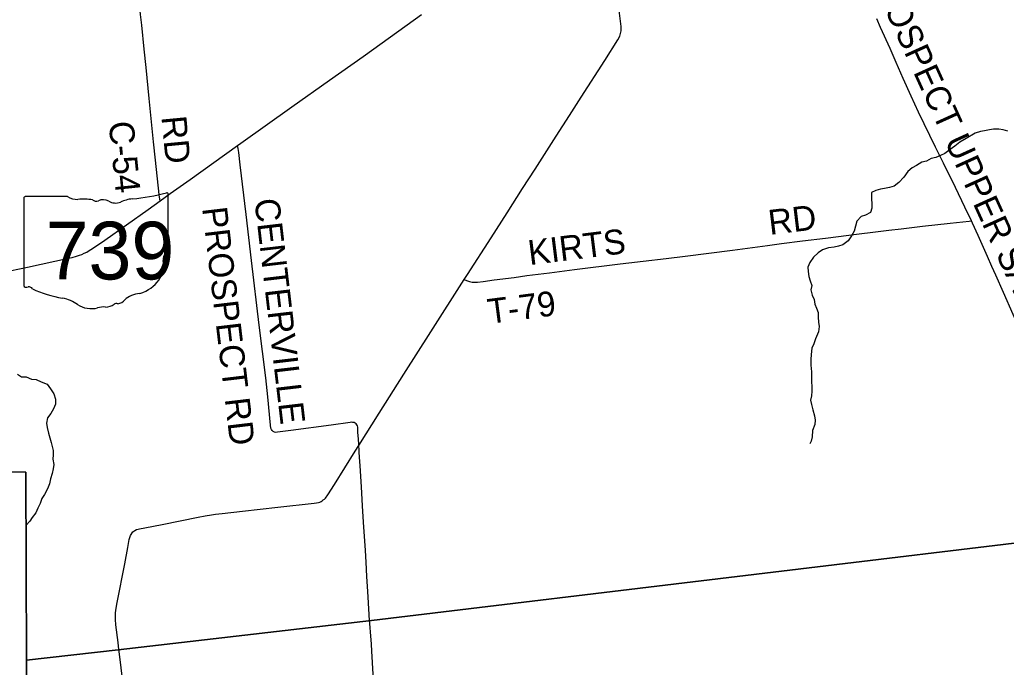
# Model space of a CAD drawing. Extents: x 1584893 to 1934202, y 663575 to 1091909.
# Drawn here: x 1760284 to 1772181, y 911667 to 919483 of the extents above; entities that cross this region are included whole.
import ezdxf

# ---------------------------------------------------------------- set-up
doc = ezdxf.new("R2010")
doc.units = 0
for name, color, linetype in [('GM_X_Adjacent_County', 7, 'Continuous'), ('GM_X_County', 7, 'Continuous'), ('GM_X_County_Road', 7, 'Continuous'), ('GM_X_County_Road_Text', 7, 'Continuous'), ('GM_X_Minor_River', 7, 'Continuous'), ('GM_X_State_Location', 7, 'Continuous'), ('GM_X_State_Route', 7, 'Continuous'), ('GM_X_State_Shield', 7, 'Continuous'), ('GM_X_Township', 7, 'Continuous'), ('GM_X_Township_Road', 7, 'Continuous'), ('GM_X_Township_Road_Text', 7, 'Continuous')]:
    doc.layers.add(name, color=color, linetype=linetype)

msp = doc.modelspace()

# ---------------------------------------------------------------- linework, layer by layer
at = {"layer": 'GM_X_Adjacent_County'}
msp.add_lwpolyline([(1759934, 914025), (1760358, 914021), (1760364, 911751), (1760364, 911476), (1760357, 909471), (1760334, 904783), (1760318, 901515), (1760281, 898058)], dxfattribs=at)
at = {"layer": 'GM_X_County'}
msp.add_lwpolyline([(1760281, 898058), (1760318, 901515), (1760334, 904783), (1760357, 909471), (1760364, 911476), (1760364, 911751), (1760358, 914021), (1759934, 914025)], dxfattribs=at)
at = {"layer": 'GM_X_County_Road'}
for points in [[(1761976, 917296), (1761969, 917339), (1761965, 917373), (1761921, 917788), (1761897, 918008), (1761843, 918532), (1761807, 918904), (1761784, 919129), (1761756, 919415), (1761742, 919546), (1761719, 919765), (1761692, 920028), (1761664, 920320), (1761643, 920526), (1761629, 920670), (1761605, 920891), (1761585, 921070), (1761526, 921637), (1761468, 922210), (1761439, 922487), (1761381, 923026), (1761380, 923033)], [(1771761, 917055), (1771683, 917221), (1771569, 917457), (1771423, 917751), (1771329, 917943), (1771124, 918367), (1771034, 918560), (1770937, 918773), (1770852, 918968), (1770780, 919134), (1770666, 919389), (1770621, 919494)], [(1773439, 913340), (1773439, 913340), (1773336, 913558), (1773196, 913855), (1773104, 914047), (1773006, 914255), (1772944, 914389), (1772870, 914553), (1772817, 914673), (1772725, 914884), (1772592, 915183), (1772512, 915363), (1772433, 915543), (1772356, 915716), (1772264, 915925), (1772148, 916189), (1772055, 916399), (1772007, 916503), (1771955, 916623), (1771841, 916878), (1771774, 917028), (1771761, 917055)]]:
    msp.add_lwpolyline(points, dxfattribs=at)
at = {"layer": 'GM_X_Minor_River'}
for points in [[(1772199, 918136), (1772143, 918153), (1772091, 918160), (1772028, 918161), (1771978, 918152), (1771920, 918143), (1771869, 918132), (1771807, 918113), (1771696, 918049), (1771622, 918004), (1771561, 917955), (1771503, 917918), (1771440, 917869), (1771390, 917842), (1771331, 917819), (1771275, 917806), (1771221, 917775), (1771163, 917762), (1771100, 917725), (1771048, 917694), (1770995, 917649), (1770946, 917583), (1770887, 917518), (1770829, 917475), (1770774, 917458), (1770714, 917445), (1770664, 917436), (1770610, 917421), (1770558, 917396), (1770558, 917316), (1770560, 917264), (1770559, 917208), (1770544, 917156), (1770483, 917123), (1770433, 917108), (1770378, 917051), (1770346, 916931), (1770316, 916874), (1770273, 916813), (1770212, 916766), (1770160, 916748), (1770104, 916739), (1770038, 916731), (1769967, 916704), (1769911, 916667), (1769858, 916616), (1769811, 916554), (1769790, 916495), (1769791, 916445), (1769802, 916382), (1769818, 916332), (1769835, 916274), (1769824, 916222), (1769841, 916160), (1769864, 916107), (1769871, 916051), (1769892, 916000), (1769911, 915948), (1769912, 915892), (1769917, 915834), (1769926, 915780), (1769917, 915714), (1769882, 915630), (1769861, 915571), (1769836, 915519), (1769829, 915441), (1769824, 915383), (1769825, 915313), (1769833, 915233), (1769834, 915169), (1769833, 915119), (1769838, 915049), (1769837, 914999), (1769832, 914943), (1769820, 914889), (1769831, 914839), (1769850, 914776), (1769870, 914702), (1769875, 914648), (1769871, 914596), (1769845, 914526), (1769840, 914450), (1769827, 914394), (1769813, 914363)], [(1760255, 915206), (1760307, 915171), (1760363, 915172), (1760424, 915143), (1760480, 915140), (1760543, 915113), (1760615, 915084), (1760656, 915027), (1760695, 914967), (1760716, 914904), (1760715, 914842), (1760690, 914788), (1760659, 914731), (1760620, 914676), (1760605, 914612), (1760614, 914562), (1760631, 914493), (1760648, 914435), (1760661, 914379), (1760685, 914282), (1760686, 914232), (1760684, 914178), (1760695, 914116), (1760686, 914062), (1760673, 914004), (1760656, 913940), (1760643, 913879), (1760618, 913819), (1760583, 913754), (1760552, 913702), (1760529, 913644), (1760504, 913587), (1760477, 913529), (1760432, 913474), (1760406, 913429), (1760363, 913381)]]:
    msp.add_lwpolyline(points, dxfattribs=at)
at = {"layer": 'GM_X_State_Route'}
msp.add_lwpolyline([(1760066, 916431), (1760376, 916496), (1760873, 916603), (1760918, 916614), (1760969, 916627), (1761005, 916639), (1761031, 916650), (1761062, 916663), (1761092, 916678), (1761122, 916696), (1761161, 916720), (1761310, 916823), (1761831, 917193), (1761976, 917296), (1762098, 917384), (1762338, 917556), (1762912, 917966), (1762952, 917994), (1763567, 918431), (1764018, 918753), (1764424, 919039), (1764956, 919422), (1765130, 919545)], dxfattribs=at)
at = {"layer": 'GM_X_State_Shield'}
for p, q in [((1760334, 917330), (1760334, 916274)), ((1760861, 917349), (1760351, 917349)), ((1762074, 916822), (1762074, 917375)), ((1762074, 916822), (1762074, 916822))]:
    msp.add_line(p, q, dxfattribs=at)
for centre, major_axis, start_param, end_param in [((1760354, 917333), (20.2, 0), 1.712693, 3.28349), ((1760982, 917471), (196, 0), 4.042523, 4.731795), ((1761454, 918789), (1845, 0), 4.814394, 5.042369), ((1762055, 917377), (19.4, 0), 6.141152, 7.989035), ((1761047, 916755), (702, 0), 1.404758, 1.657858), ((1761206, 917338), (56.4, 0), 3.836095, 5.185415), ((1761289, 917216), (117, 0), 0.950623, 2.079405), ((1761440, 917383), (141, 0), 4.081561, 5.145723), ((1761690, 917026), (371, 0), 1.699011, 2.107814), ((1762070, 916781), (30, 0), 1.883978, 3.671073), ((1761879, 916712), (180, 0), 5.934695, 6.695948), ((1762053, 916820), (20.7, 0), 5.05454, 6.418171), ((1762143, 916591), (131, 0), 2.387724, 3.262537), ((1761558, 916520), (462, 0), 5.101752, 6.440018), ((1760354, 916271), (20.3, 0), 3.00124, 4.508301), ((1760357, 916380), (155, 0), 4.665946, 4.897461), ((1760389, 916213), (56, 0), 0.519207, 1.627899), ((1761095, 917162), (1333, 0), 4.195997, 4.488961), ((1761752, 915977), (253, 0), 1.647645, 2.488434), ((1760698, 915799), (417, 0), 0.823519, 1.323587), ((1761149, 916208), (265, 0), 4.026481, 4.996735), ((1761302, 915842), (217, 0), 1.495662, 1.94098), ((1761321, 916128), (141, 0), 4.691044, 5.507374), ((1761449, 916026), (39.7, 0), 1.147584, 2.315152), ((1761432, 916171), (149, 0), 4.937069, 5.64225)]:
    msp.add_ellipse(centre, major_axis=major_axis, ratio=0.8, start_param=start_param, end_param=end_param, dxfattribs=at)
at = {"layer": 'GM_X_Township'}
for points in [[(1773348, 913292), (1764527, 912231), (1761469, 911878), (1760364, 911751), (1760358, 914021), (1759934, 914025)], [(1760281, 898058), (1760318, 901515), (1760334, 904783), (1760357, 909471), (1760364, 911476), (1760364, 911751), (1761469, 911878), (1764527, 912231), (1773348, 913292)]]:
    msp.add_lwpolyline(points, dxfattribs=at)
at = {"layer": 'GM_X_Township_Road'}
for points in [[(1765644, 916346), (1765684, 916408), (1765969, 916849), (1766163, 917153), (1766348, 917444), (1766498, 917679), (1766755, 918079), (1766915, 918327), (1767055, 918549), (1767339, 918990), (1767498, 919239), (1767521, 919284), (1767531, 919316), (1767536, 919349), (1767537, 919365), (1767537, 919382), (1767536, 919400), (1767529, 919464), (1767508, 919627)], [(1764373, 914345), (1764373, 914356), (1764368, 914424), (1764363, 914500), (1764361, 914549), (1764360, 914565), (1764356, 914580), (1764350, 914594), (1764341, 914606), (1764329, 914615), (1764316, 914620), (1764301, 914623), (1764288, 914624), (1764269, 914623), (1764041, 914590), (1763554, 914523), (1763392, 914503), (1763373, 914502), (1763356, 914505), (1763347, 914509), (1763340, 914512), (1763328, 914524), (1763319, 914538), (1763313, 914554), (1763307, 914588), (1763275, 914931), (1763251, 915159), (1763171, 915794), (1763080, 916576), (1763015, 917130), (1762943, 917733), (1762926, 917881), (1762920, 917927), (1762912, 917966)], [(1765644, 916346), (1765673, 916335), (1765706, 916323), (1765724, 916317), (1765740, 916314), (1765760, 916313), (1765803, 916316), (1765872, 916325), (1766005, 916342), (1766247, 916373), (1766399, 916394), (1766672, 916429), (1766974, 916466), (1767526, 916536), (1767631, 916548), (1767803, 916568), (1768080, 916602), (1768308, 916630), (1768879, 916703), (1769300, 916759), (1769469, 916780), (1769723, 916814), (1770000, 916847), (1770407, 916897), (1770571, 916918), (1770765, 916941), (1770913, 916958), (1771172, 916989), (1771503, 917027), (1771735, 917052), (1771761, 917055)], [(1764373, 914345), (1764618, 914735), (1764918, 915205), (1765243, 915717), (1765644, 916346)], [(1761475, 911920), (1761469, 911966), (1761444, 912178), (1761439, 912242), (1761438, 912275), (1761439, 912324), (1761441, 912352), (1761449, 912406), (1761457, 912448), (1761551, 912917), (1761588, 913112), (1761605, 913210), (1761612, 913235), (1761619, 913256), (1761626, 913271), (1761638, 913290), (1761646, 913300), (1761658, 913310), (1761673, 913319), (1761692, 913328), (1761711, 913333), (1761729, 913336), (1761793, 913348), (1762002, 913390), (1762436, 913479), (1762521, 913495), (1762597, 913506), (1762646, 913513), (1762725, 913523), (1762972, 913551), (1763395, 913600), (1763836, 913647), (1763863, 913651), (1763885, 913656), (1763901, 913661), (1763918, 913669), (1763931, 913676), (1763945, 913686), (1763958, 913697), (1763970, 913708), (1764000, 913747), (1764078, 913873), (1764330, 914276), (1764373, 914345)], [(1764499, 912291), (1764498, 912305), (1764482, 912582), (1764471, 912764), (1764461, 912937), (1764453, 913077), (1764431, 913419), (1764418, 913616), (1764404, 913845), (1764388, 914098), (1764382, 914203), (1764378, 914264), (1764377, 914287), (1764373, 914345)], [(1765174, 909124), (1765138, 909261), (1765089, 909442), (1765047, 909598), (1764985, 909825), (1764912, 910097), (1764866, 910269), (1764812, 910470), (1764772, 910620), (1764723, 910803), (1764613, 911216), (1764596, 911277), (1764588, 911309), (1764579, 911346), (1764572, 911381), (1764565, 911416), (1764561, 911441), (1764553, 911514), (1764547, 911585), (1764530, 911860), (1764525, 911946), (1764499, 912291)], [(1761745, 909651), (1761745, 909653), (1761747, 909670), (1761748, 909687), (1761745, 909720), (1761715, 909980), (1761660, 910420), (1761570, 911136), (1761475, 911920)]]:
    msp.add_lwpolyline(points, dxfattribs=at)

# ---------------------------------------------------------------- texts
at = {"layer": 'GM_X_County_Road_Text'}
for s, rotation, p in [('PROSPECT UPPER SANDUSK RD S', 294.4192, (1770475, 920131)), ('RD', 275.4178, (1761992, 918310)), ('C-54', 275.8502, (1761355, 918244))]:
    msp.add_text(s, height=300, rotation=rotation, dxfattribs=at).set_placement(p)
at = {"layer": 'GM_X_State_Location'}
for s in ['s', 'r']:
    msp.add_text(s, height=1, dxfattribs=at).set_placement((1761184, 916732))
msp.add_text('739', height=1, rotation=0, dxfattribs=at).set_placement((1760831, 916659))
at = {"layer": 'GM_X_State_Shield'}
msp.add_text('739', height=696.1, dxfattribs=at).set_placement((1760595, 916348))
at = {"layer": 'GM_X_Township_Road_Text'}
for s, rotation, p in [('PROSPECT RD', 276.7519, (1762483, 917208)), ('CENTERVILLE', 276.6741, (1763113, 917310)), ('RD', 6.8832, (1769330, 916885)), ('KIRTS', 7.1252, (1766433, 916520)), ('T-79', 7.3856, (1765946, 915811))]:
    msp.add_text(s, height=300, rotation=rotation, dxfattribs=at).set_placement(p)

doc.saveas('drawing.dxf')
